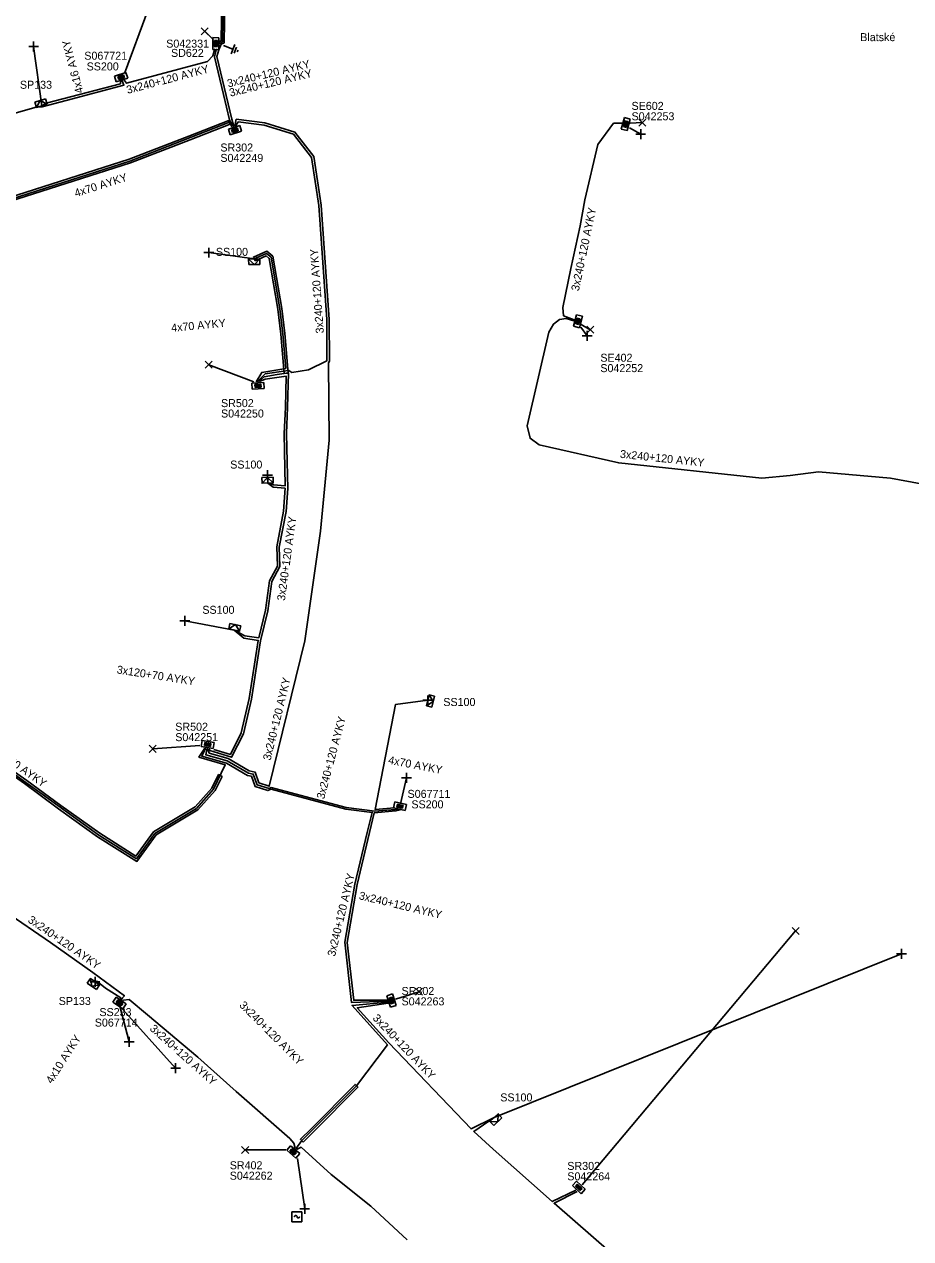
# Model space of a CAD drawing. Extents: x -748492 to -735633, y -1146251 to -1139940.
# Drawn here: x -736706.1 to -736595.2, y -1145045.2 to -1144893.5 of the extents above; entities that cross this region are included whole.
import ezdxf

# ---------------------------------------------------------------- set-up
doc = ezdxf.new("R2010")
doc.units = 0
for name, color, linetype in [('Vrstva 1', 7, 'Continuous'), ('Vrstva 14', 7, 'Continuous'), ('Vrstva 15', 7, 'Continuous'), ('Vrstva 20', 7, 'Continuous'), ('Vrstva 27', 7, 'Continuous'), ('Vrstva 28', 7, 'Continuous'), ('Vrstva 29', 7, 'Continuous'), ('Vrstva 30', 7, 'Continuous'), ('Vrstva 31', 7, 'Continuous'), ('Vrstva 33', 7, 'Continuous'), ('Vrstva 34', 7, 'Continuous'), ('Vrstva 5', 7, 'Continuous'), ('Vrstva 52', 7, 'Continuous'), ('Vrstva 54', 7, 'Continuous'), ('Vrstva 59', 7, 'Continuous'), ('Vrstva 6', 7, 'Continuous'), ('Vrstva 8', 7, 'Continuous'), ('Vrstva 9', 7, 'Continuous')]:
    doc.layers.add(name, color=color, linetype=linetype)

# ---------------------------------------------------------------- blocks, each defined once
blk = doc.blocks.new('NN800')
at = {"layer": 'Vrstva 1'}
for points in [[(-0.44, 0.44), (0.44, -0.44)], [(-0.44, -0.44), (0.44, 0.44)]]:
    blk.add_lwpolyline(points, dxfattribs=at)
blk = doc.blocks.new('NN620')
at = {"layer": 'Vrstva 8'}
for points in [[(0.75, 0), (-0.75, 0)], [(-0.75, 0), (-0.75, -0.75)], [(0.75, -0.75), (0.75, 0)], [(-0.75, -0.75), (0.75, -0.75)], [(0.37, -0.18), (-0.38, -0.18)], [(-0.38, -0.18), (-0.38, -0.56)], [(-0.38, -0.56), (0.37, -0.56)], [(0.32, -0.23), (-0.33, -0.23)], [(-0.33, -0.23), (-0.33, -0.51)], [(-0.33, -0.51), (0.32, -0.51)], [(0.27, -0.27), (-0.28, -0.27)], [(-0.28, -0.27), (-0.28, -0.46)], [(-0.28, -0.46), (0.27, -0.46)], [(0.23, -0.32), (-0.23, -0.32)], [(-0.23, -0.32), (-0.23, -0.42)], [(-0.23, -0.42), (0.23, -0.42)], [(-0.19, -0.37), (0.19, -0.37)], [(0.23, -0.42), (0.23, -0.32)], [(0.27, -0.46), (0.27, -0.27)], [(0.32, -0.51), (0.32, -0.23)], [(0.37, -0.56), (0.37, -0.18)]]:
    blk.add_lwpolyline(points, dxfattribs=at)
blk = doc.blocks.new('NN630')
at = {"layer": 'Vrstva 9'}
for points in [[(0, -0.7), (-0.7, 0)], [(-0.7, -0.7), (-0.7, 0), (0.7, 0), (0.7, -0.7)], [(-0.7, -0.7), (0.7, -0.7)], [(0, -0.7), (0.7, 0)]]:
    blk.add_lwpolyline(points, dxfattribs=at)
blk = doc.blocks.new('NN810')
at = {"layer": 'Vrstva 14'}
for points in [[(0, -0.64), (0, -1.89)], [(0.63, -1.89), (-0.62, -1.89)], [(0.39, -2.2), (-0.4, -2.2)], [(0, -2.52), (-0.12, -2.52)], [(0.14, -2.52), (0, -2.52)]]:
    blk.add_lwpolyline(points, dxfattribs=at)
blk = doc.blocks.new('NN740')
at = {"layer": 'Vrstva 1'}
for points in [[(0.62, 0.62), (-0.63, 0.62)], [(-0.63, 0.62), (-0.63, -0.63)], [(0, 0), (0, 0.01), (0, 0.03), (-0.01, 0.05), (-0.01, 0.06), (-0.02, 0.08), (-0.03, 0.09), (-0.04, 0.1), (-0.05, 0.11), (-0.06, 0.12), (-0.08, 0.13), (-0.09, 0.14), (-0.11, 0.14), (-0.12, 0.15), (-0.14, 0.15), (-0.15, 0.15), (-0.17, 0.15), (-0.18, 0.15), (-0.2, 0.15), (-0.21, 0.14), (-0.23, 0.13), (-0.24, 0.12), (-0.26, 0.11), (-0.27, 0.1), (-0.28, 0.09), (-0.29, 0.08), (-0.29, 0.06), (-0.3, 0.05), (-0.3, 0.03), (-0.31, 0.02), (-0.31, 0), (-0.31, 0)], [(0.62, -0.63), (0.62, 0.62)], [(-0.63, -0.63), (0.62, -0.63)], [(0, 0), (0, -0.02), (0, -0.03), (0.01, -0.05), (0.01, -0.06), (0.02, -0.08), (0.03, -0.09), (0.04, -0.1), (0.05, -0.11), (0.06, -0.12), (0.07, -0.13), (0.09, -0.14), (0.1, -0.15), (0.12, -0.15), (0.13, -0.15), (0.15, -0.15), (0.16, -0.15), (0.18, -0.15), (0.19, -0.15), (0.21, -0.14), (0.22, -0.14), (0.24, -0.13), (0.25, -0.12), (0.26, -0.11), (0.27, -0.09), (0.28, -0.08), (0.29, -0.07), (0.29, -0.05), (0.3, -0.04), (0.3, -0.02), (0.3, -0.01), (0.3, -0.01)]]:
    blk.add_lwpolyline(points, dxfattribs=at)

msp = doc.modelspace()

# ---------------------------------------------------------------- linework, layer by layer
at = {"layer": 'Vrstva 20'}
for points in [[(-736680.31, -1144905.93), (-736685.3, -1144907.91), (-736692.77, -1144910.79), (-736708.94, -1144915.96), (-736720.2, -1144918.33), (-736722.06, -1144919.12), (-736727.78, -1144920.96), (-736735.61, -1144922.66), (-736746.67, -1144925.07), (-736746.38, -1144927.76), (-736746.88, -1144927.82), (-736747.21, -1144924.67), (-736735.72, -1144922.17), (-736727.91, -1144920.48), (-736722.24, -1144918.66), (-736720.35, -1144917.85), (-736709.06, -1144915.48), (-736692.93, -1144910.31), (-736685.48, -1144907.44), (-736680.49, -1144905.47)], [(-736677.21, -1144923.01), (-736677.41, -1144922.55), (-736675.73, -1144921.82), (-736674.97, -1144922.44), (-736673.86, -1144928.99), (-736673.48, -1144932.12), (-736673.06, -1144937.05), (-736673.56, -1144937.09), (-736673.98, -1144932.18), (-736674.36, -1144929.07), (-736675.43, -1144922.71), (-736675.81, -1144922.4)], [(-736671.19, -1145033.14), (-736671.54, -1145032.78), (-736670.21, -1145031.49), (-736664.7, -1145025.93), (-736664.34, -1145026.28), (-736669.86, -1145031.84)]]:
    msp.add_lwpolyline(points, close=True, dxfattribs=at)
msp.add_lwpolyline([(-736708.8, -1144985.81), (-736705.74, -1144987.95), (-736701.47, -1144991.08), (-736696.6, -1144994.56), (-736692.1, -1144997.4), (-736689.9, -1144994.38), (-736684.67, -1144991.25), (-736682.62, -1144988.92), (-736681.77, -1144987.23), (-736681.32, -1144987.46), (-736682.2, -1144989.2), (-736684.35, -1144991.64), (-736689.56, -1144994.76), (-736691.98, -1144998.08), (-736696.88, -1144994.98), (-736701.77, -1144991.48), (-736706.04, -1144988.35), (-736709.09, -1144986.21)], dxfattribs=at)
at = {"layer": 'Vrstva 5'}
for points in [[(-736679.86, -1144906.22), (-736680.09, -1144905.34), (-736682, -1144897.49), (-736681.74, -1144896.65), (-736681.46, -1144895.96), (-736681.06, -1144895.78), (-736680.89, -1144885.11), (-736680.45, -1144876.64), (-736679.34, -1144873.92), (-736677.56, -1144872.83), (-736671.06, -1144872.27), (-736661.41, -1144870.54), (-736654.87, -1144868.21), (-736643.97, -1144867.49), (-736642.73, -1144867.86), (-736640.53, -1144868.94), (-736630.03, -1144871.44), (-736620.68, -1144873.44), (-736620.25, -1144873.73)], [(-736681.76, -1144895.67), (-736681.46, -1144895.52), (-736681.29, -1144885.09), (-736680.85, -1144876.56), (-736679.66, -1144873.64), (-736677.68, -1144872.45), (-736671.12, -1144871.87), (-736661.51, -1144870.16), (-736654.95, -1144867.81), (-736643.93, -1144867.09), (-736642.59, -1144867.48), (-736640.39, -1144868.56), (-736629.93, -1144871.06), (-736620.3, -1144873.12), (-736619.68, -1144873.29), (-736619.05, -1144873.34), (-736617.9, -1144873.57), (-736616.36, -1144874.31)], [(-736681.73, -1144895.89), (-736681.26, -1144895.65), (-736681.09, -1144885.1), (-736680.65, -1144876.6), (-736679.5, -1144873.78), (-736677.62, -1144872.64), (-736671.09, -1144872.07), (-736661.46, -1144870.35), (-736654.91, -1144868.01), (-736643.95, -1144867.29), (-736642.66, -1144867.67), (-736640.46, -1144868.75), (-736629.98, -1144871.25), (-736620.49, -1144873.28), (-736619.72, -1144873.51), (-736619.01, -1144873.59), (-736617.94, -1144873.79), (-736616.44, -1144874.49)], [(-736693.67, -1144900.34), (-736693.29, -1144900.84), (-736683.15, -1144898.11), (-736682.48, -1144897.42), (-736682.23, -1144896.55)], [(-736679.98, -1144906.25), (-736680.39, -1144905.4), (-736681.16, -1144902.22), (-736682.29, -1144897.54), (-736682.03, -1144896.54)], [(-736718.58, -1144907.32), (-736718.41, -1144907.73), (-736704.57, -1144903.83), (-736703.83, -1144903.78), (-736700.82, -1144902.99), (-736693.6, -1144901.08), (-736693.84, -1144900.42)], [(-736763.73, -1144929.01), (-736763.5, -1144928.29), (-736755.28, -1144926.55), (-736749.37, -1144925.48), (-736747.27, -1144925.51), (-736746.81, -1144928.32), (-736746.48, -1144928.83), (-736746.94, -1144924.87), (-736741.02, -1144923.59), (-736727.99, -1144920.75), (-736727.69, -1144920.96), (-736727.48, -1144920.59), (-736722.15, -1144918.89), (-736720.28, -1144918.09), (-736717.79, -1144917.6), (-736709, -1144915.72), (-736703.28, -1144913.88), (-736692.85, -1144910.55), (-736680.4, -1144905.7), (-736680.11, -1144906.29)], [(-736683.09, -1144984), (-736682.93, -1144984.54), (-736680.55, -1144985.23), (-736677.93, -1144986.75), (-736677.2, -1144986.9), (-736676.73, -1144988.24), (-736675.42, -1144988.68), (-736671, -1144970.52), (-736669.04, -1144956.8), (-736667.95, -1144945.43), (-736668.04, -1144935.83), (-736667.89, -1144935.53), (-736667.94, -1144930.34), (-736668.95, -1144916.05), (-736669.86, -1144909.98), (-736672.23, -1144906.93), (-736676, -1144905.79), (-736679.55, -1144905.33), (-736679.74, -1144906.18)], [(-736676.92, -1144938.13), (-736675.93, -1144937.14), (-736673.35, -1144936.77), (-736673, -1144936.73), (-736672.61, -1144936.97), (-736670.53, -1144936.66), (-736668.24, -1144935.53), (-736668.24, -1144930.36), (-736669.25, -1144916.09), (-736670.14, -1144910.1), (-736672.41, -1144907.19), (-736676.06, -1144906.09), (-736679.3, -1144905.66), (-736679.61, -1144906.14)], [(-736631.36, -1144905.81), (-736632.39, -1144905.81), (-736634.34, -1144908.47), (-736636, -1144915.39), (-736636.55, -1144918.63), (-736637.73, -1144923.97), (-736638.75, -1144928.84), (-736638.63, -1144929.89), (-736637.31, -1144930.38)], [(-736637.34, -1144930.51), (-736638.3, -1144930.23), (-736639.16, -1144930.37), (-736639.91, -1144930.93), (-736640.48, -1144931.93), (-736643.2, -1144943.65), (-736642.83, -1144945.19), (-736641.69, -1144946), (-736631.74, -1144948.27), (-736613.84, -1144950.19), (-736610.31, -1144949.83), (-736606.75, -1144949.38), (-736597.77, -1144950.16), (-736590.1, -1144951.6)], [(-736676.79, -1144938.13), (-736676.08, -1144937.53), (-736674.43, -1144937.23), (-736673.02, -1144937.03), (-736673.13, -1144941.35), (-736673.26, -1144944.6), (-736673.21, -1144948.12), (-736673.11, -1144951.46), (-736673.33, -1144954.33), (-736674.19, -1144958.79), (-736674.11, -1144961.23), (-736675.09, -1144963.08), (-736675.59, -1144966.75), (-736676.53, -1144970.49), (-736676.76, -1144972.07), (-736677.64, -1144977.78), (-736678.64, -1144982.11), (-736680.13, -1144985.05), (-736682.86, -1144984.22), (-736682.95, -1144983.99)], [(-736676.66, -1144938.12), (-736675.94, -1144937.81), (-736673.32, -1144937.43), (-736673.38, -1144941.34), (-736673.56, -1144944.59), (-736673.42, -1144951.13), (-736674.9, -1144951), (-736675.62, -1144950.79), (-736674.96, -1144951.3), (-736673.45, -1144951.43), (-736673.63, -1144954.29), (-736674.49, -1144958.77), (-736674.41, -1144961.16), (-736675.38, -1144962.99), (-736675.89, -1144966.69), (-736676.75, -1144970.15), (-736678.5, -1144969.87), (-736679.82, -1144969.16), (-736678.6, -1144970.16), (-736676.8, -1144970.45), (-736677.93, -1144977.72), (-736678.92, -1144982.01), (-736680.28, -1144984.69), (-736682.34, -1144984.07)], [(-736683.34, -1144983.93), (-736683.87, -1144984.9), (-736680.78, -1144985.78), (-736678.14, -1144987.32), (-736677.65, -1144987.42), (-736677.2, -1144988.72), (-736675.6, -1144989.23), (-736675.18, -1144989.05), (-736665.84, -1144991.54), (-736662.55, -1144991.94), (-736663.18, -1144994.47), (-736664.72, -1145000.91), (-736665.99, -1145008.18), (-736665.13, -1145015.71), (-736660.65, -1145015.55)], [(-736659.17, -1144991.53), (-736662.25, -1144991.78), (-736665.8, -1144991.34), (-736675.19, -1144988.84), (-736675.46, -1144988.95), (-736676.96, -1144988.49), (-736677.43, -1144987.16), (-736678.03, -1144987.03), (-736680.67, -1144985.51), (-736683.36, -1144984.74), (-736683.21, -1144983.95)], [(-736660.69, -1145015.42), (-736664.86, -1145015.42), (-736665.69, -1145008.19), (-736664.43, -1145000.97), (-736662.3, -1144991.98), (-736659.6, -1144991.77), (-736658.87, -1144991.57)], [(-736693.94, -1145015.45), (-736693.79, -1145015.11), (-736693.53, -1145014.86), (-736697.48, -1145011.97), (-736702.78, -1145008.22), (-736708.5, -1145004.28), (-736709.27, -1145004.74)], [(-736672.2, -1145033.91), (-736672.34, -1145033.28), (-736672.87, -1145032.7), (-736679.55, -1145026.83), (-736684.37, -1145022.53), (-736690.63, -1145017.23), (-736692.94, -1145015.33), (-736693.63, -1145015.41), (-736693.8, -1145015.58)], [(-736660.61, -1145015.67), (-736665.08, -1145016.07), (-736660.66, -1145020.98), (-736664.52, -1145026.11), (-736671.36, -1145032.96), (-736672.1, -1145033.99)], [(-736660.57, -1145015.8), (-736664.42, -1145016.36), (-736660.48, -1145020.74), (-736650.2, -1145031.49), (-736647.33, -1145030.08), (-736649.86, -1145031.84), (-736647.44, -1145034.02), (-736640.06, -1145040.57), (-736637.11, -1145039.14)], [(-736672.01, -1145034.08), (-736671.42, -1145033.78), (-736667.68, -1145037.2), (-736662.72, -1145041.17), (-736658.18, -1145045.35)], [(-736636.94, -1145039.31), (-736639.82, -1145040.78), (-736632.62, -1145047.07)]]:
    msp.add_lwpolyline(points, dxfattribs=at)
at = {"layer": 'Vrstva 52'}
for points in [[(-736693.99, -1144900.45), (-736694.04, -1144900.9), (-736703.32, -1144903.34), (-736703.87, -1144903.64)], [(-736677.05, -1144938.14), (-736676.36, -1144936.97), (-736673.36, -1144936.46), (-736673.73, -1144932.15), (-736674.11, -1144929.03), (-736675.2, -1144922.57), (-736675.77, -1144922.11), (-736677.31, -1144922.78)], [(-736683.47, -1144983.91), (-736684.22, -1144985.04), (-736680.93, -1144986.01), (-736682.41, -1144989.06), (-736684.51, -1144991.44), (-736689.73, -1144994.57), (-736692.04, -1144997.74), (-736696.74, -1144994.77), (-736703.82, -1144989.66), (-736708.95, -1144986.01), (-736718.09, -1144979.26), (-736717.03, -1144977.14), (-736713.16, -1144970.96), (-736709.29, -1144964.36), (-736709.62, -1144964.15), (-736712.61, -1144962.19), (-736715.18, -1144960.33), (-736717.42, -1144960.09), (-736718.09, -1144961.09)], [(-736659.77, -1144991.38), (-736662.21, -1144991.58), (-736659.66, -1144978.48), (-736655.61, -1144977.94)], [(-736694.12, -1145015.37), (-736694, -1145015.13), (-736695.9, -1145013.91), (-736697, -1145013.05), (-736697.21, -1145013.1)]]:
    msp.add_lwpolyline(points, dxfattribs=at)
at = {"layer": 'Vrstva 59'}
for points in [[(-736693.54, -1144899.63), (-736690.56, -1144891.63)], [(-736682.39, -1144895.42), (-736683.49, -1144894.33)], [(-736703.87, -1144903.64), (-736704.88, -1144896.25)], [(-736630.31, -1144905.81), (-736628.81, -1144905.75)], [(-736630.4, -1144906.4), (-736629, -1144907.2)], [(-736677.31, -1144922.78), (-736683, -1144922)], [(-736636.5, -1144931.3), (-736635.7, -1144932.4)], [(-736636.42, -1144930.96), (-736635.31, -1144931.63)], [(-736677.36, -1144938.13), (-736683, -1144936)], [(-736675.62, -1144950.79), (-736675.65, -1144949.79)], [(-736679.82, -1144969.16), (-736686, -1144968)], [(-736684.1, -1144983.6), (-736690, -1144984)], [(-736659.02, -1144990.87), (-736658.29, -1144987.63)], [(-736636.33, -1145038.48), (-736609.63, -1145006.75)], [(-736647.33, -1145030.08), (-736596.38, -1145009.63)], [(-736659.64, -1145015.29), (-736656.7, -1145014.35)], [(-736694.12, -1145016.16), (-736692.94, -1145020.63)], [(-736694.12, -1145016.16), (-736687.13, -1145023.92)], [(-736673.37, -1145034.1), (-736678.44, -1145034.13)], [(-736671.9, -1145035.2), (-736671, -1145041.5)]]:
    msp.add_lwpolyline(points, dxfattribs=at)

# ---------------------------------------------------------------- block references
at = {"layer": 'Vrstva 15', "rotation": 68.60188325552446}
msp.add_blockref('NN810', (-736681.73, -1144895.89), dxfattribs=at)
at = {"layer": 'Vrstva 28'}
for p, rotation in [((-736681.73, -1144895.89), -91.38486936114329), ((-736693.84, -1144900.42), -162.66276392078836), ((-736631.23, -1144905.84), 75.25643607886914), ((-736679.82, -1144906.34), 17.354024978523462), ((-736637.2, -1144930.48), 75.25643614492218), ((-736676.85, -1144938.26), 2.9306722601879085), ((-736683.19, -1144983.82), 170.77766668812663), ((-736659.17, -1144991.53), 167.34744441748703), ((-736693.94, -1145015.45), -34.582144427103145), ((-736660.51, -1145015.57), 107.70510557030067), ((-736672.19, -1145034.09), -41.26434155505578), ((-736636.99, -1145039.08), 137.2605027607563)]:
    msp.add_blockref('NN620', p, dxfattribs=dict(at, rotation=rotation))
at = {"layer": 'Vrstva 31'}
for p, rotation in [((-736703.87, -1144903.64), -162.51762494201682), ((-736677.31, -1144922.78), 1.5911388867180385), ((-736675.62, -1144950.79), -178.4925638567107), ((-736679.82, -1144969.16), 167.0770555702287), ((-736655.61, -1144977.94), 77.00538325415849), ((-736697.21, -1145013.1), -34.58214446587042), ((-736647.33, -1145030.08), 42.399705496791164)]:
    msp.add_blockref('NN630', p, dxfattribs=dict(at, rotation=rotation))
at = {"layer": 'Vrstva 34'}
for name, p in [('NN800', (-736683.49, -1144894.33)), ('NN800', (-736628.81, -1144905.75)), ('NN800', (-736635.31, -1144931.63)), ('NN800', (-736683, -1144936)), ('NN800', (-736690, -1144984)), ('NN800', (-736609.63, -1145006.75)), ('NN800', (-736656.7, -1145014.35)), ('NN800', (-736678.44, -1145034.13)), ('NN740', (-736671.96, -1145042.47))]:
    msp.add_blockref(name, p, dxfattribs=at)
for p, rotation in [((-736704.88, -1144896.25), 45), ((-736629, -1144907.2), 45.00000009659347), ((-736683, -1144922), 45), ((-736635.7, -1144932.4), 44.99999995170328), ((-736675.65, -1144949.79), 44.99999995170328), ((-736686, -1144968), 45), ((-736655.61, -1144977.94), 45.00000009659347), ((-736658.29, -1144987.63), 44.99999995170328), ((-736596.38, -1145009.63), 45), ((-736697.21, -1145013.1), 45), ((-736692.94, -1145020.63), 44.99999995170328), ((-736687.13, -1145023.92), 45), ((-736671, -1145041.5), 45)]:
    msp.add_blockref('NN800', p, dxfattribs=dict(at, rotation=rotation))

# ---------------------------------------------------------------- texts
at = {"layer": 'Vrstva 27'}
msp.add_text('Blatské', height=1, dxfattribs=at).set_placement((-736601.55, -1144895.57))
at = {"layer": 'Vrstva 29'}
for s, p in [('S042331', (-736688.31, -1144896.38)), ('S067721', (-736698.55, -1144897.89)), ('S042253', (-736630.14, -1144905.46)), ('S042249', (-736681.54, -1144910.66)), ('S042252', (-736634.04, -1144936.93)), ('S042250', (-736681.46, -1144942.6)), ('S042251', (-736687.18, -1144983.04)), ('S067711', (-736658.14, -1144990.13)), ('S042263', (-736658.89, -1145016.06)), ('S067714', (-736697.24, -1145018.71)), ('S042262', (-736680.37, -1145037.84)), ('S042264', (-736638.17, -1145037.92))]:
    msp.add_text(s, height=1, dxfattribs=at).set_placement(p)
at = {"layer": 'Vrstva 30'}
for s, p in [('SD622', (-736687.71, -1144897.54)), ('SS200', (-736698.26, -1144899.23)), ('SE602', (-736630.14, -1144904.16)), ('SR302', (-736681.54, -1144909.36)), ('SE402', (-736634.04, -1144935.63)), ('SR502', (-736681.46, -1144941.3)), ('SR502', (-736687.18, -1144981.74)), ('SS200', (-736657.66, -1144991.44)), ('SR302', (-736658.89, -1145014.76)), ('SS233', (-736696.66, -1145017.4)), ('SR402', (-736680.37, -1145036.54)), ('SR302', (-736638.17, -1145036.62))]:
    msp.add_text(s, height=1, dxfattribs=at).set_placement(p)
at = {"layer": 'Vrstva 33'}
for s, p in [('SP133', (-736706.6, -1144901.52)), ('SS100', (-736682.1, -1144922.4)), ('SS100', (-736680.31, -1144948.98)), ('SS100', (-736683.79, -1144967.13)), ('SS100', (-736653.67, -1144978.65)), ('SP133', (-736701.75, -1145016.01)), ('SS100', (-736646.55, -1145028.06))]:
    msp.add_text(s, height=1, dxfattribs=at).set_placement(p)
at = {"layer": 'Vrstva 54'}
for s, rotation, p in [('4x16 AYKY', 104.787, (-736698.65, -1144901.95)), ('4x70 AYKY', 5.485, (-736687.64, -1144931.91)), ('4x70 AYKY', 325.033, (-736709.31, -1144984.95)), ('4x70 AYKY', 349.053, (-736660.61, -1144985.85)), ('4x10 AYKY', 57.295, (-736702.6, -1145025.92))]:
    msp.add_text(s, height=1, rotation=rotation, dxfattribs=at).set_placement(p)
at = {"layer": 'Vrstva 6'}
for s, rotation, p in [('3x240+120 AYKY', 13.642, (-736680.55, -1144901.36)), ('3x240+120 AYKY', 14.75, (-736693.14, -1144902.17)), ('3x240+120 AYKY', 13.636, (-736680.29, -1144902.52)), ('4x70 AYKY', 17.75, (-736699.6, -1144915.07)), ('3x240+120 AYKY', 78.171, (-736636.73, -1144926.86)), ('3x240+120 AYKY', 94.045, (-736668.6, -1144932.06)), ('3x240+120 AYKY', 353.988, (-736631.62, -1144947.63)), ('3x240+120 AYKY', 82.15, (-736673.48, -1144965.55)), ('3x120+70 AYKY', 351.147, (-736694.54, -1144974.56)), ('3x240+120 AYKY', 76.328, (-736675.27, -1144985.52)), ('3x240+120 AYKY', 75.072, (-736668.57, -1144990.35)), ('3x240+120 AYKY', 76.532, (-736667.21, -1145010.01)), ('3x240+120 AYKY', 346.532, (-736664.29, -1145002.78)), ('3x240+120 AYKY', 325.44, (-736705.69, -1145005.59)), ('3x240+120 AYKY', 315.042, (-736679.25, -1145016.12)), ('3x240+120 AYKY', 313.661, (-736662.58, -1145017.72)), ('3x240+120 AYKY', 318.263, (-736690.45, -1145019.08))]:
    msp.add_text(s, height=1, rotation=rotation, dxfattribs=at).set_placement(p)

doc.saveas('drawing.dxf')
